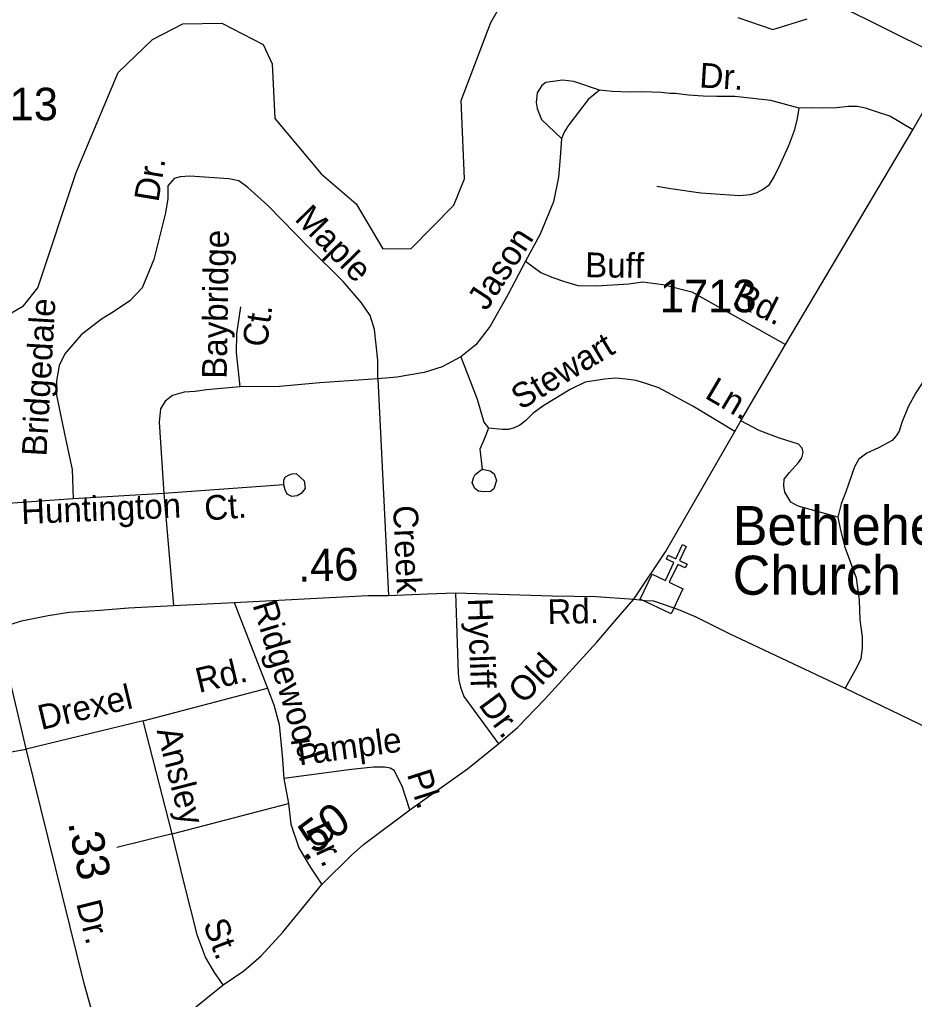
# Model space of a CAD drawing. Extents: x 2220236 to 2384410, y 720751 to 894131.
# Drawn here: x 2341119 to 2344556, y 796965 to 800730 of the extents above; entities that cross this region are included whole.
import ezdxf

# ---------------------------------------------------------------- set-up
doc = ezdxf.new("R2010")
doc.units = 0
doc.layers.add('Default', color=7, linetype='Continuous')

msp = doc.modelspace()

# ---------------------------------------------------------------- linework, layer by layer
at = {"layer": 'Default'}
for p, q in [((2342494.2, 799349.8), (2342535.8, 798517.9)), ((2342134, 798943.1), (2341672, 798909.7)), ((2341672, 798909.7), (2341324.6, 798888.1)), ((2341672, 798909.7), (2341709.6, 798478.5)), ((2341942.9, 798491), (2342070.4, 798161.8)), ((2341592.8, 798036), (2342070.4, 798161.8)), ((2341592.8, 798036), (2341143.6, 797927.2)), ((2341705, 797602.2), (2341592.8, 798036)), ((2342133, 797814.7), (2342151.5, 797717.7)), ((2341705, 797602.2), (2342151.5, 797717.7)), ((2341705, 797602.2), (2341491.8, 797549.7))]:
    msp.add_line(p, q, dxfattribs=at)
for points in [[(2341069.5, 799593.4), (2341133.9, 799629.8), (2341188.5, 799699.1), (2341335.3, 800142.2), (2341497.3, 800526.3), (2341629.3, 800653.1), (2341745.4, 800713.7), (2341895.3, 800716.5), (2342054.4, 800634.4), (2342088.4, 800560.3), (2342099.3, 800350.7), (2342277.3, 800138), (2342411.4, 800022.1), (2342514.3, 799849.1), (2342622.4, 799850.2), (2342786.5, 800017.7), (2342827.5, 800117.8), (2342815.4, 800419.3), (2342928.3, 800719.3), (2342977.4, 800803.4)], [(2344260.4, 800786.8), (2344626.5, 800605.5), (2344684.2, 800569.1), (2344720, 800530.2), (2344760.1, 800463.9), (2344899.3, 800317.3), (2345207.5, 800339.7), (2345322.4, 800423.3), (2345468.4, 800767.2)], [(2343877.3, 800738.4), (2344011.4, 800691.4), (2344144.3, 800732.9)], [(2343478.6, 798503.5), (2343599.2, 798685.7), (2343866, 799147.8), (2343889.1, 799188.1), (2344061, 799481.6), (2344550.2, 800306.6), (2344604.4, 800402.1), (2344663.2, 800516.8), (2344684.2, 800569.1)], [(2343346.2, 800459), (2343247.8, 800491.8), (2343203.7, 800497.4), (2343139.9, 800488.6), (2343124.2, 800476.3), (2343106.5, 800448.2), (2343103, 800412.1), (2343107.1, 800388.2), (2343123.6, 800346.5), (2343200.5, 800273.4)], [(2343346.2, 800459), (2343302.6, 800422.6), (2343228.9, 800326.2), (2343212.2, 800299.5), (2343200.5, 800273.4)], [(2344550.2, 800306.6), (2344461.1, 800358.5), (2344410.8, 800375.8), (2344368, 800389.6), (2344335.5, 800396.4), (2344301.3, 800396.4), (2344256.8, 800391.3), (2344200.8, 800389.3), (2344160.7, 800390.8), (2344113.2, 800389.6), (2344004.5, 800419.1), (2343866.3, 800435.2), (2343796.3, 800434.6), (2343744.5, 800435.8), (2343688.3, 800439.2), (2343638.2, 800446.5), (2343616, 800446.7), (2343584.6, 800449.5), (2343547, 800451.2), (2343504.3, 800452.9), (2343463.2, 800451.2), (2343394.2, 800453.6), (2343346.2, 800459)], [(2343565.8, 800090), (2343620.6, 800081.5), (2343735.2, 800064.4), (2343884, 800054.1), (2343926.7, 800057.5), (2343952.4, 800066.1), (2343974.6, 800078.1), (2343998.6, 800096.9), (2344017.4, 800126), (2344041.3, 800175.6), (2344073.8, 800245.8), (2344096.1, 800307.4), (2344106.3, 800350.2), (2344113.2, 800389.6)], [(2343200.5, 800273.4), (2343195.5, 800200.4), (2343188.7, 800125.1), (2343169.9, 800029.3), (2343118.6, 799906.1), (2343062.2, 799801.9)], [(2342494.2, 799349.8), (2342494.9, 799421.2), (2342481.5, 799538.9), (2342464.9, 799592.7), (2342432.3, 799642.4), (2342361.3, 799723.5), (2342231.8, 799851.9), (2342071.9, 800015.8), (2341995.2, 800084.9), (2341960.8, 800110.5), (2341922.9, 800118), (2341772.8, 800128.3), (2341734.9, 800125.7), (2341712.9, 800119.6), (2341687.3, 800091.1), (2341687.8, 800043.2), (2341678.5, 799987.1), (2341634.2, 799808.5), (2341589.2, 799700), (2341542.6, 799649.7), (2341479.1, 799606.9), (2341433.7, 799579.2), (2341355, 799518.8), (2341292.6, 799446.2), (2341270.1, 799401.1), (2341260.4, 799342.4), (2341259.8, 799286.5), (2341290.7, 799138.8), (2341320.4, 799001.1), (2341324.6, 798888.1)], [(2343062.2, 799801.9), (2342993.9, 799673.1), (2342926.1, 799552.6), (2342871.4, 799480.7), (2342814.1, 799433.7)], [(2343062.2, 799801.9), (2343120.6, 799758.5), (2343163, 799741), (2343211.1, 799723.6), (2343263.3, 799708.3), (2343335.2, 799707.2), (2343459.2, 799714.7), (2343512.8, 799722.1), (2343589.8, 799711.8), (2343701, 799684.4), (2344061, 799481.6)], [(2341966.7, 799626.8), (2341952, 799522.5), (2341950.9, 799450.6), (2341964.5, 799318.7)], [(2342814.1, 799433.7), (2342742.3, 799396), (2342672.1, 799373.8), (2342567.8, 799356.7), (2342494.2, 799349.8)], [(2342814.1, 799433.7), (2342841.5, 799361.4), (2342875.7, 799271.1), (2342901.3, 799183.8), (2342920.1, 799159.8)], [(2344717.8, 799458), (2344670.2, 799421.4), (2344609, 799368.7), (2344561.7, 799296.1), (2344532.5, 799241.7), (2344507.2, 799181.5), (2344497.7, 799149.3), (2344485.8, 799131.2), (2344469.9, 799113.1), (2344418.5, 799084.4), (2344372.7, 799063.9), (2344343, 799041.5), (2344325.2, 799011.4), (2344292.5, 798915), (2344275, 798868.9), (2344261.7, 798818.7)], [(2343866, 799147.8), (2343704.4, 799244.5), (2343573.5, 799315.6), (2343528.2, 799330.1), (2343487.2, 799343.8), (2343447.8, 799349), (2343408.5, 799352.4), (2343365.7, 799349), (2343291.7, 799336.7), (2343234.1, 799308.2), (2343132.9, 799247), (2343091.3, 799218.5), (2343061.7, 799188.1), (2343039.7, 799171.8), (2343017.9, 799161.5), (2342996, 799155.4), (2342972, 799155), (2342920.1, 799159.8)], [(2341964.5, 799318.7), (2341836.5, 799307.3), (2341792.7, 799300.7), (2341750.6, 799299.2), (2341705.4, 799285.4), (2341677.9, 799263.8), (2341660.2, 799234.3), (2341654.3, 799183.1), (2341672, 798909.7)], [(2342494.2, 799349.8), (2342272.2, 799334.5), (2342116.3, 799320.7), (2341964.5, 799318.7)], [(2344261.7, 798818.7), (2344109.1, 798860.7), (2344081, 798876.3), (2344058.5, 798914.2), (2344054.3, 798938.1), (2344056, 798964.2), (2344075.6, 798990.4), (2344111.2, 799028.8), (2344122.9, 799046.9), (2344128.7, 799067), (2344124.4, 799082.8), (2344110.4, 799098.6), (2344034.1, 799123.7), (2343959.8, 799150.9), (2343889.1, 799188.1)], [(2342920.1, 799159.8), (2342902.5, 799118.1), (2342887, 799080.1), (2342895.8, 799002.2)], [(2342134, 798943.1), (2342133.7, 798961.1), (2342139.6, 798973.2), (2342153.5, 798981.4), (2342165.5, 798985.4), (2342181.5, 798985.7), (2342211.8, 798958.1), (2342216.1, 798928.1), (2342200.4, 798909.8), (2342184.4, 798899.8), (2342164.5, 798897.6), (2342146.5, 798907.2), (2342138.2, 798923.1), (2342134, 798943.1)], [(2342895.8, 799002.2), (2342926, 798996.5), (2342942.1, 798984.7), (2342950.4, 798958.8), (2342940.7, 798926.6), (2342926.9, 798916.5), (2342898.9, 798916.1), (2342880.8, 798918), (2342866.8, 798927.8), (2342856.5, 798949.6), (2342862.3, 798969.8), (2342868.2, 798981.9), (2342895.8, 799002.2)], [(2341324.6, 798888.1), (2341092.5, 798871.5), (2341044.4, 798862.6), (2340955.3, 798848.3)], [(2344261.7, 798818.7), (2344272.3, 798768.7), (2344289, 798703), (2344332.4, 798585.5), (2344343.5, 798499.7), (2344346.4, 798423.8), (2344355.1, 798357.9), (2344355.6, 798315.9), (2344350.1, 798273.9), (2344334.6, 798241.6), (2344289.7, 798161.8)], [(2341033.7, 798390.3), (2341125.4, 798419.7), (2341228.7, 798441.1), (2341308.8, 798453.6), (2341428.2, 798460.7), (2341536.8, 798469.6), (2341709.6, 798478.5), (2341942.9, 798491), (2342455.8, 798517.1), (2342535.8, 798517.9), (2342685.6, 798523.8), (2342793.5, 798527), (2343163.9, 798515.4), (2343333.2, 798513.7), (2343478.6, 798503.5)], [(2342793.5, 798527), (2342803.4, 798217.3), (2342805.6, 798191.4), (2342811.9, 798165.4), (2342824.4, 798129.5), (2342958.5, 797947.3)], [(2341508, 796703.8), (2341900, 797020.8), (2341979.4, 797075.8), (2342046.7, 797132.6), (2342129.4, 797223.6), (2342279.2, 797407.2), (2342391.9, 797518.6), (2342439.4, 797561.2), (2342617.7, 797693.3), (2342839.7, 797851.9), (2342958.5, 797947.3), (2343031.7, 798010.2), (2343136.3, 798119.3), (2343335.7, 798337.7), (2343426.4, 798444.6), (2343478.6, 798503.5)], [(2343478.6, 798503.5), (2343521.4, 798498.3), (2343553.9, 798496.6), (2343594.9, 798482.9), (2343649.6, 798464.1), (2343716.4, 798435), (2343844.6, 798371.7), (2344289.7, 798161.8), (2344713, 797957), (2345077.5, 797788.2), (2345886, 797410.6)], [(2341508, 796703.8), (2341474.2, 796762.4), (2341436.3, 796820), (2341400.1, 796907.4), (2341367.1, 797026.1), (2341144.5, 797923.2), (2341033.7, 798390.3)], [(2342070.4, 798161.8), (2342095.1, 798097.3), (2342115.9, 798021.4), (2342127.3, 797902), (2342133, 797814.7)], [(2340575.7, 797681.7), (2340598.8, 797732.8), (2340615.2, 797775.6), (2340631.7, 797810.2), (2340651.5, 797841.6), (2340671.2, 797864.6), (2340691, 797877.8), (2340720.7, 797889.4), (2340748.7, 797894.3), (2340779.9, 797895.9), (2340816.2, 797894.3), (2340849.1, 797884.4), (2340882.1, 797880.6), (2341143.6, 797927.2)], [(2342617.7, 797693.3), (2342588.5, 797784.8), (2342557.9, 797844.5), (2342541.9, 797854.3), (2342521.7, 797858.1), (2342477.7, 797857.5), (2342393.8, 797848.5), (2342133, 797814.7)], [(2342151.5, 797717.7), (2342160.4, 797639.3), (2342190.8, 797548.3), (2342236.5, 797472.7), (2342279.2, 797407.2)], [(2341900, 797020.8), (2341867.4, 797068.4), (2341832.8, 797128.1), (2341801.8, 797209.6), (2341749.4, 797417), (2341705, 797602.2)]]:
    msp.add_lwpolyline(points, dxfattribs=at)
msp.add_lwpolyline([(2343548.2, 798599), (2343599.8, 798574.9), (2343632.2, 798643.8), (2343603.2, 798657.4), (2343610, 798671.9), (2343639, 798658.3), (2343664.6, 798712.7), (2343679.1, 798705.9), (2343653.5, 798651.5), (2343682.5, 798637.9), (2343675.7, 798623.4), (2343646.7, 798637), (2343614.3, 798568.1), (2343666.5, 798543.5), (2343621.2, 798447.1), (2343503, 798502.7)], close=True, dxfattribs=at)

# ---------------------------------------------------------------- texts
for s, height, rotation, p in [('Dr.', 95, 356.539, (2343728, 800469.7)), ('Dr.', 95, 80.586, (2341651.7, 800026.2)), ('Maple', 95, 314.2918, (2342171.1, 799961.1)), ('Baybridge', 95, 89.1242, (2341914.1, 799349.5)), ('Jason', 95, 56.9706, (2342912, 799607.2)), ('Buff', 95, 359.1217, (2343290.6, 799740.7)), ('Rd.', 95, 333.494, (2343852.6, 799640.9)), ('Bridgedale', 95, 86.6943, (2341221.6, 799050.3)), ('Ct.', 95, 81.9767, (2342067.7, 799468.5)), ('Stewart', 95, 31.1633, (2343043.8, 799228.2)), ('Ln.', 95, 329.4105, (2343746.3, 799278.9)), ('Huntington', 95, 2.3365, (2341126.3, 798791.8)), ('Ct.', 95, 4.3734, (2341831.5, 798805)), ('Creek', 95, 272.5803, (2342553.1, 798862.3)), ('.46', 125, 1.6345, (2342189.2, 798569.5)), ('Ridgewood', 95, 286.8908, (2342012.4, 798481.9)), ('Hycliff ', 95, 271.8312, (2342840.4, 798506.4)), ('Rd.', 95, 1.2975, (2343147.4, 798407.2)), ('Old', 95, 46.2058, (2343054.8, 798096.2)), ('Rd.', 95, 13.3438, (2341807.2, 798142.9)), ('Drexel', 95, 13.4332, (2341201.8, 798000.1)), ('Dr.', 95, 306.3531, (2342878.3, 798097.4)), ('Ansley', 95, 284.2353, (2341644.4, 797998.8)), ('Tample', 95, 7.7239, (2342170.7, 797861.3)), ('Pl.', 95, 287.7009, (2342605.5, 797831.1)), ('.50', 125, 36.6735, (2342213, 797492.1)), ('.33', 125, 280.8526, (2341304.4, 797644.2)), ('Dr.', 95, 295.1431, (2342215.4, 797619.9)), ('Dr.', 95, 284.1379, (2341335.4, 797334.7)), ('St.', 95, 290.8258, (2341822.2, 797255.5))]:
    msp.add_text(s, height=height, rotation=rotation, dxfattribs=at).set_placement(p)
for s, height, p in [('1613', 125, (2340894.2, 800343.3)), ('1713', 125, (2343577.7, 799605.7)), ('Bethlehem', 150, (2343857.8, 798711.2)), ('Church', 150, (2343857.8, 798520.2))]:
    msp.add_text(s, height=height, dxfattribs=at).set_placement(p)

doc.saveas('drawing.dxf')
